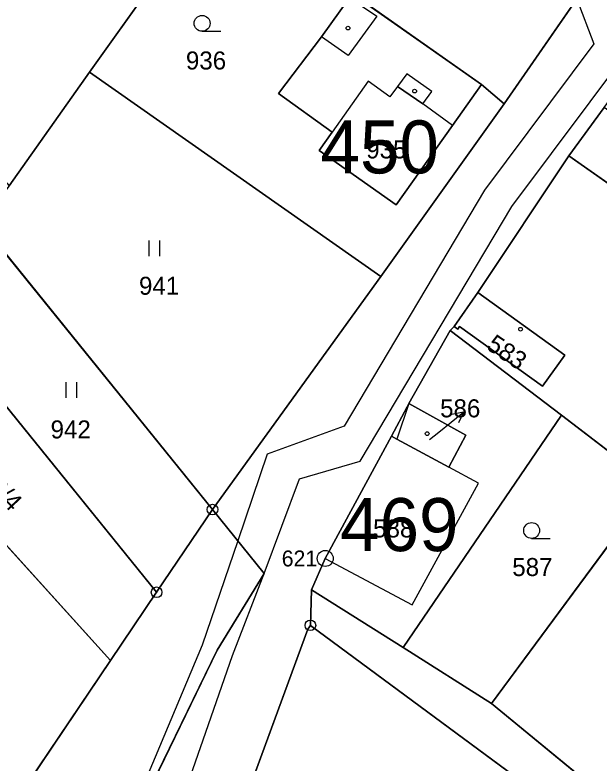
# Model space of a CAD drawing. Extents: x -689422 to -685210, y -987725 to -982160.
# Drawn here: x -687545.1 to -687490.1, y -985466.3 to -985395.8 of the extents above; entities that cross this region are included whole.
import ezdxf

# ---------------------------------------------------------------- set-up
doc = ezdxf.new("R2010")
doc.units = 0
for name, color, linetype in [('KN_Budovy', 7, 'Continuous'), ('KN_Budovy_cisla_domovni', 7, 'Continuous'), ('KN_Hranice_parcel', 7, 'Continuous'), ('KN_Hranice_parcel_vnitrni_kresba', 7, 'Continuous'), ('KN_Parcelni cisla', 7, 'Continuous'), ('KN_Parcelni cisla_sipky', 7, 'Continuous'), ('KN_Polygon parcely', 7, 'Continuous'), ('KN_POZEMKY_ORNA PUDA', 7, 'Continuous'), ('KN_POZEMKY_OSTATNI PLOCHA', 7, 'Continuous'), ('KN_POZEMKY_TTP', 7, 'Continuous'), ('KN_POZEMKY_ZAHRADA', 7, 'Continuous'), ('KN_POZEMKY_ZASTAVENA PLOCHA', 7, 'Continuous'), ('KN_VYUZITI_17_ostatni plocha_ostatni komunikace', 7, 'Continuous'), ('KN_VYUZITI_20_ostatni plocha_sportoviste', 7, 'Continuous'), ('KN_Věcná břemena k části', 7, 'Continuous'), ('KN_Značky bodu BP', 7, 'Continuous'), ('KN_Značky budov', 7, 'Continuous'), ('KN_Značky kultur', 7, 'Continuous')]:
    doc.layers.add(name, color=color, linetype=linetype)

msp = doc.modelspace()

# ---------------------------------------------------------------- linework, layer by layer
at = {"layer": 'KN_Budovy'}
for points in [[(-687503.91, -985406.18), (-687506.72, -985404.15), (-687509.09, -985402.5), (-687509.8, -985403.49), (-687511.86, -985402), (-687515.24, -985406.8), (-687516.46, -985408.53), (-687509.21, -985413.66)], [(-687495.43, -985430.77), (-687493.33, -985427.85), (-687501.51, -985421.95), (-687503.75, -985425.14), (-687503.4, -985425.38), (-687503.24, -985425.15)], [(-687504.27, -985438.4), (-687502.66, -985435.4), (-687508.01, -985432.4), (-687509.16, -985435.77)], [(-687509.66, -985435.5), (-687515.9, -985447.02), (-687507.71, -985451.41), (-687501.45, -985439.91), (-687504.27, -985438.4), (-687509.16, -985435.77)]]:
    msp.add_lwpolyline(points, close=True, dxfattribs=at)
at = {"layer": 'KN_Hranice_parcel'}
for p, q in [((-687526.29, -985384.59), (-687538.12, -985401.16)), ((-687491.45, -985393.15), (-687499.04, -985404.15)), ((-687513.35, -985393.72), (-687501.17, -985402.32)), ((-687545.68, -985411.86), (-687538.12, -985401.16)), ((-687538.12, -985401.16), (-687510.65, -985420.42)), ((-687501.17, -985402.32), (-687499.04, -985404.15)), ((-687499.04, -985404.15), (-687510.65, -985420.42)), ((-687489.61, -985404.48), (-687492.95, -985409.05)), ((-687501.51, -985421.95), (-687492.95, -985409.05)), ((-687492.95, -985409.05), (-687472.12, -985423.68)), ((-687548.39, -985415.38), (-687526.52, -985442.41)), ((-687510.65, -985420.42), (-687526.52, -985442.41)), ((-687503.75, -985425.14), (-687501.51, -985421.95)), ((-687531.79, -985450.21), (-687554.03, -985422.72)), ((-687504.13, -985425.51), (-687503.75, -985425.14)), ((-687504.13, -985425.51), (-687508.01, -985432.4)), ((-687493.65, -985433.52), (-687504.13, -985425.51)), ((-687536.13, -985456.65), (-687560.89, -985429.24)), ((-687493.65, -985433.52), (-687508.57, -985455.43)), ((-687485.04, -985440.11), (-687493.65, -985433.52)), ((-687500.22, -985460.7), (-687485.04, -985440.11)), ((-687526.52, -985442.41), (-687531.79, -985450.21)), ((-687517.3, -985453.33), (-687517.19, -985449.99)), ((-687517.19, -985449.99), (-687508.57, -985455.43)), ((-687531.79, -985450.21), (-687536.13, -985456.65)), ((-687508.57, -985455.43), (-687500.22, -985460.7)), ((-687536.13, -985456.65), (-687548.76, -985475.35)), ((-687500.22, -985460.7), (-687481.09, -985476.44))]:
    msp.add_line(p, q, dxfattribs=at)
for points in [[(-687513.35, -985393.72), (-687513.63, -985394.12), (-687516.24, -985397.81), (-687520.29, -985403.15), (-687515.24, -985406.8), (-687516.46, -985408.53), (-687509.21, -985413.66), (-687503.91, -985406.18), (-687501.17, -985402.32)], [(-687501.51, -985421.95), (-687493.33, -985427.85), (-687495.43, -985430.77), (-687503.24, -985425.15), (-687503.4, -985425.38), (-687503.75, -985425.14)], [(-687509.66, -985435.5), (-687508.18, -985432.72), (-687508.01, -985432.4)], [(-687508.01, -985432.4), (-687502.66, -985435.4), (-687504.27, -985438.4), (-687509.16, -985435.77), (-687509.66, -985435.5)], [(-687509.66, -985435.5), (-687515.9, -985447.02), (-687517.19, -985449.99)], [(-687561.61, -985521.71), (-687546.92, -985498.47), (-687526.07, -985455.68), (-687521.65, -985448.43), (-687526.52, -985442.41)], [(-687531.78, -985487.72), (-687525.44, -985475.19), (-687517.53, -985453.69), (-687517.3, -985453.33)], [(-687504.33, -985506.74), (-687497.44, -985497.81), (-687482.8, -985478.83), (-687517.3, -985453.33)]]:
    msp.add_lwpolyline(points, dxfattribs=at)
at = {"layer": 'KN_Hranice_parcel_vnitrni_kresba'}
for p, q in [((-687513.63, -985394.12), (-687511.04, -985395.88)), ((-687511.04, -985395.88), (-687513.73, -985399.58)), ((-687513.73, -985399.58), (-687516.24, -985397.81)), ((-687508.22, -985401.3), (-687509.09, -985402.5)), ((-687505.87, -985402.97), (-687508.22, -985401.3)), ((-687511.86, -985402), (-687515.24, -985406.8)), ((-687509.8, -985403.49), (-687511.86, -985402)), ((-687509.09, -985402.5), (-687509.8, -985403.49)), ((-687509.09, -985402.5), (-687506.72, -985404.15)), ((-687506.72, -985404.15), (-687505.87, -985402.97)), ((-687503.91, -985406.18), (-687506.72, -985404.15)), ((-687508.01, -985432.4), (-687509.16, -985435.77)), ((-687501.45, -985439.91), (-687504.27, -985438.4)), ((-687507.71, -985451.41), (-687501.45, -985439.91)), ((-687515.9, -985447.02), (-687507.71, -985451.41))]:
    msp.add_line(p, q, dxfattribs=at)
at = {"layer": 'KN_Parcelni cisla_sipky'}
for p, q in [((-687505.2, -985435.1), (-687502.868, -985433.211)), ((-687502.868, -985433.211), (-687503.961, -985433.453)), ((-687502.868, -985433.211), (-687503.331, -985434.231)), ((-687506.08, -985435.81), (-687505.2, -985435.1))]:
    msp.add_line(p, q, dxfattribs=at)
at = {"layer": 'KN_Polygon parcely'}
for points in [[(-687524.28, -985380.04), (-687578.62, -985339.81), (-687591.05, -985358.8), (-687545.68, -985411.86), (-687538.12, -985401.16), (-687526.29, -985384.59)], [(-687501.17, -985402.32), (-687499.04, -985404.15), (-687491.45, -985393.15), (-687493.58, -985391.47), (-687502.11, -985385.39), (-687495.04, -985375.5), (-687497.04, -985374.07), (-687495.26, -985371.4), (-687497.29, -985370.05), (-687497.98, -985371.07), (-687499.1, -985370.33), (-687499.94, -985371.6), (-687502.3, -985369.86), (-687504.35, -985372.69), (-687506, -985371.5), (-687503.95, -985368.66), (-687503.07, -985367.44), (-687510.57, -985362.02), (-687524.28, -985380.04), (-687526.29, -985384.59), (-687513.35, -985393.72)], [(-687538.12, -985401.16), (-687510.65, -985420.42), (-687499.04, -985404.15), (-687501.17, -985402.32), (-687503.91, -985406.18), (-687509.21, -985413.66), (-687516.46, -985408.53), (-687515.24, -985406.8), (-687520.29, -985403.15), (-687516.24, -985397.81), (-687513.63, -985394.12), (-687513.35, -985393.72), (-687526.29, -985384.59)], [(-687503.91, -985406.18), (-687501.17, -985402.32), (-687513.35, -985393.72), (-687513.63, -985394.12), (-687516.24, -985397.81), (-687520.29, -985403.15), (-687515.24, -985406.8), (-687516.46, -985408.53), (-687509.21, -985413.66)], [(-687526.52, -985442.41), (-687510.65, -985420.42), (-687538.12, -985401.16), (-687545.68, -985411.86), (-687548.39, -985415.38)], [(-687489.61, -985404.48), (-687492.95, -985409.05), (-687472.12, -985423.68), (-687463.86, -985412.78), (-687483.94, -985410.9), (-687482.82, -985409.35)], [(-687493.65, -985433.52), (-687485.04, -985440.11), (-687479.87, -985433.54), (-687472.12, -985423.68), (-687492.95, -985409.05), (-687501.51, -985421.95), (-687493.33, -985427.85), (-687495.43, -985430.77), (-687503.24, -985425.15), (-687503.4, -985425.38), (-687503.75, -985425.14), (-687504.13, -985425.51)], [(-687531.79, -985450.21), (-687526.52, -985442.41), (-687548.39, -985415.38), (-687554.03, -985422.72)], [(-687501.51, -985421.95), (-687503.75, -985425.14), (-687503.4, -985425.38), (-687503.24, -985425.15), (-687495.43, -985430.77), (-687493.33, -985427.85)], [(-687531.79, -985450.21), (-687554.03, -985422.72), (-687560.89, -985429.24), (-687536.13, -985456.65)], [(-687517.19, -985449.99), (-687508.57, -985455.43), (-687493.65, -985433.52), (-687504.13, -985425.51), (-687508.01, -985432.4), (-687502.66, -985435.4), (-687504.27, -985438.4), (-687509.16, -985435.77), (-687509.66, -985435.5), (-687515.9, -985447.02)], [(-687560.89, -985429.24), (-687576.26, -985443.85), (-687548.76, -985475.35), (-687536.13, -985456.65)], [(-687509.66, -985435.5), (-687509.16, -985435.77), (-687504.27, -985438.4), (-687502.66, -985435.4), (-687508.01, -985432.4), (-687508.18, -985432.72)], [(-687500.22, -985460.7), (-687485.04, -985440.11), (-687493.65, -985433.52), (-687508.57, -985455.43)], [(-687485.04, -985440.11), (-687500.22, -985460.7), (-687481.09, -985476.44), (-687466.58, -985491.4), (-687459.79, -985486.64), (-687441.01, -985462.69), (-687479.87, -985433.54)], [(-687548.76, -985475.35), (-687551.76, -985484.06), (-687564.14, -985520.01), (-687561.61, -985521.71), (-687546.92, -985498.47), (-687526.07, -985455.68), (-687521.65, -985448.43), (-687526.52, -985442.41), (-687531.79, -985450.21), (-687536.13, -985456.65)], [(-687461.69, -985496.44), (-687466.58, -985491.4), (-687481.09, -985476.44), (-687500.22, -985460.7), (-687508.57, -985455.43), (-687517.19, -985449.99), (-687517.3, -985453.33), (-687482.8, -985478.83), (-687497.44, -985497.81), (-687504.33, -985506.74), (-687478.81, -985526.32), (-687477.26, -985523.61)], [(-687482.8, -985478.83), (-687517.3, -985453.33), (-687517.53, -985453.69), (-687525.44, -985475.19), (-687531.78, -985487.72), (-687505.34, -985506.86), (-687504.33, -985506.74), (-687497.44, -985497.81)]]:
    msp.add_lwpolyline(points, close=True, dxfattribs=at)
for points in [[(-687559.33, -985523.23), (-687542.96, -985497.58), (-687538.61, -985489.55), (-687535.54, -985493.92), (-687531.78, -985487.72), (-687525.44, -985475.19), (-687517.53, -985453.69), (-687517.3, -985453.33), (-687517.19, -985449.99), (-687515.9, -985447.02), (-687509.66, -985435.5), (-687508.18, -985432.72), (-687508.01, -985432.4), (-687504.13, -985425.51), (-687503.75, -985425.14), (-687501.51, -985421.95), (-687492.95, -985409.05), (-687489.61, -985404.48), (-687484.2, -985396.98), (-687480.43, -985392.22)], [(-687491.45, -985393.15), (-687499.04, -985404.15), (-687510.65, -985420.42), (-687526.52, -985442.41), (-687521.65, -985448.43), (-687526.07, -985455.68), (-687546.92, -985498.47)]]:
    msp.add_lwpolyline(points, dxfattribs=at)
at = {"layer": 'KN_POZEMKY_ORNA PUDA'}
for p, q in [((-687560.89, -985429.24), (-687536.13, -985456.65)), ((-687536.13, -985456.65), (-687548.76, -985475.35))]:
    msp.add_line(p, q, dxfattribs=at)
at = {"layer": 'KN_POZEMKY_OSTATNI PLOCHA'}
for p, q in [((-687526.29, -985384.59), (-687538.12, -985401.16)), ((-687499.04, -985404.15), (-687491.45, -985393.15)), ((-687538.12, -985401.16), (-687545.68, -985411.86)), ((-687510.65, -985420.42), (-687499.04, -985404.15)), ((-687489.61, -985404.48), (-687492.95, -985409.05)), ((-687492.95, -985409.05), (-687501.51, -985421.95)), ((-687526.52, -985442.41), (-687510.65, -985420.42)), ((-687501.51, -985421.95), (-687503.75, -985425.14)), ((-687503.75, -985425.14), (-687504.13, -985425.51)), ((-687504.13, -985425.51), (-687508.01, -985432.4)), ((-687508.18, -985432.72), (-687509.66, -985435.5)), ((-687508.01, -985432.4), (-687508.18, -985432.72)), ((-687509.66, -985435.5), (-687515.9, -985447.02)), ((-687531.79, -985450.21), (-687526.52, -985442.41)), ((-687521.65, -985448.43), (-687526.52, -985442.41)), ((-687526.52, -985442.41), (-687521.65, -985448.43)), ((-687515.9, -985447.02), (-687517.19, -985449.99)), ((-687526.07, -985455.68), (-687521.65, -985448.43)), ((-687521.65, -985448.43), (-687526.07, -985455.68)), ((-687517.19, -985449.99), (-687517.3, -985453.33)), ((-687536.13, -985456.65), (-687531.79, -985450.21)), ((-687517.3, -985453.33), (-687517.53, -985453.69)), ((-687517.53, -985453.69), (-687525.44, -985475.19)), ((-687546.92, -985498.47), (-687526.07, -985455.68)), ((-687526.07, -985455.68), (-687546.92, -985498.47)), ((-687548.76, -985475.35), (-687536.13, -985456.65))]:
    msp.add_line(p, q, dxfattribs=at)
at = {"layer": 'KN_POZEMKY_TTP'}
for p, q in [((-687545.68, -985411.86), (-687538.12, -985401.16)), ((-687538.12, -985401.16), (-687510.65, -985420.42)), ((-687526.52, -985442.41), (-687548.39, -985415.38)), ((-687548.39, -985415.38), (-687526.52, -985442.41)), ((-687510.65, -985420.42), (-687526.52, -985442.41)), ((-687531.79, -985450.21), (-687554.03, -985422.72)), ((-687554.03, -985422.72), (-687531.79, -985450.21)), ((-687536.13, -985456.65), (-687560.89, -985429.24)), ((-687526.52, -985442.41), (-687531.79, -985450.21)), ((-687517.3, -985453.33), (-687517.19, -985449.99)), ((-687517.19, -985449.99), (-687508.57, -985455.43)), ((-687531.79, -985450.21), (-687536.13, -985456.65)), ((-687482.8, -985478.83), (-687517.3, -985453.33)), ((-687508.57, -985455.43), (-687500.22, -985460.7)), ((-687500.22, -985460.7), (-687481.09, -985476.44))]:
    msp.add_line(p, q, dxfattribs=at)
at = {"layer": 'KN_POZEMKY_ZAHRADA'}
for p, q in [((-687538.12, -985401.16), (-687526.29, -985384.59)), ((-687491.45, -985393.15), (-687499.04, -985404.15)), ((-687513.63, -985394.12), (-687516.24, -985397.81)), ((-687501.17, -985402.32), (-687513.35, -985393.72)), ((-687516.24, -985397.81), (-687520.29, -985403.15)), ((-687510.65, -985420.42), (-687538.12, -985401.16)), ((-687503.91, -985406.18), (-687501.17, -985402.32)), ((-687499.04, -985404.15), (-687501.17, -985402.32)), ((-687501.17, -985402.32), (-687499.04, -985404.15)), ((-687520.29, -985403.15), (-687515.24, -985406.8)), ((-687499.04, -985404.15), (-687510.65, -985420.42)), ((-687492.95, -985409.05), (-687489.61, -985404.48)), ((-687509.21, -985413.66), (-687503.91, -985406.18)), ((-687515.24, -985406.8), (-687516.46, -985408.53)), ((-687516.46, -985408.53), (-687509.21, -985413.66)), ((-687501.51, -985421.95), (-687492.95, -985409.05)), ((-687492.95, -985409.05), (-687472.12, -985423.68)), ((-687472.12, -985423.68), (-687492.95, -985409.05)), ((-687493.33, -985427.85), (-687501.51, -985421.95)), ((-687504.13, -985425.51), (-687503.75, -985425.14)), ((-687503.75, -985425.14), (-687503.4, -985425.38)), ((-687503.4, -985425.38), (-687503.24, -985425.15)), ((-687503.24, -985425.15), (-687495.43, -985430.77)), ((-687493.65, -985433.52), (-687504.13, -985425.51)), ((-687495.43, -985430.77), (-687493.33, -985427.85)), ((-687508.57, -985455.43), (-687493.65, -985433.52)), ((-687493.65, -985433.52), (-687485.04, -985440.11)), ((-687485.04, -985440.11), (-687493.65, -985433.52)), ((-687485.04, -985440.11), (-687500.22, -985460.7)), ((-687500.22, -985460.7), (-687485.04, -985440.11)), ((-687517.53, -985453.69), (-687517.3, -985453.33)), ((-687517.3, -985453.33), (-687482.8, -985478.83)), ((-687525.44, -985475.19), (-687517.53, -985453.69)), ((-687500.22, -985460.7), (-687508.57, -985455.43)), ((-687481.09, -985476.44), (-687500.22, -985460.7))]:
    msp.add_line(p, q, dxfattribs=at)
at = {"layer": 'KN_POZEMKY_ZASTAVENA PLOCHA'}
for p, q in [((-687516.24, -985397.81), (-687513.63, -985394.12)), ((-687513.35, -985393.72), (-687501.17, -985402.32)), ((-687520.29, -985403.15), (-687516.24, -985397.81)), ((-687501.17, -985402.32), (-687503.91, -985406.18)), ((-687515.24, -985406.8), (-687520.29, -985403.15)), ((-687503.91, -985406.18), (-687509.21, -985413.66)), ((-687516.46, -985408.53), (-687515.24, -985406.8)), ((-687509.21, -985413.66), (-687516.46, -985408.53)), ((-687503.75, -985425.14), (-687501.51, -985421.95)), ((-687501.51, -985421.95), (-687493.33, -985427.85)), ((-687503.4, -985425.38), (-687503.75, -985425.14)), ((-687503.24, -985425.15), (-687503.4, -985425.38)), ((-687495.43, -985430.77), (-687503.24, -985425.15)), ((-687508.01, -985432.4), (-687504.13, -985425.51)), ((-687504.13, -985425.51), (-687493.65, -985433.52)), ((-687493.33, -985427.85), (-687495.43, -985430.77)), ((-687509.66, -985435.5), (-687508.18, -985432.72)), ((-687508.18, -985432.72), (-687508.01, -985432.4)), ((-687508.01, -985432.4), (-687502.66, -985435.4)), ((-687502.66, -985435.4), (-687508.01, -985432.4)), ((-687493.65, -985433.52), (-687508.57, -985455.43)), ((-687515.9, -985447.02), (-687509.66, -985435.5)), ((-687509.16, -985435.77), (-687509.66, -985435.5)), ((-687509.66, -985435.5), (-687509.16, -985435.77)), ((-687504.27, -985438.4), (-687509.16, -985435.77)), ((-687509.16, -985435.77), (-687504.27, -985438.4)), ((-687502.66, -985435.4), (-687504.27, -985438.4)), ((-687504.27, -985438.4), (-687502.66, -985435.4)), ((-687517.19, -985449.99), (-687515.9, -985447.02)), ((-687508.57, -985455.43), (-687517.19, -985449.99))]:
    msp.add_line(p, q, dxfattribs=at)
at = {"layer": 'KN_VYUZITI_17_ostatni plocha_ostatni komunikace'}
for p, q in [((-687499.04, -985404.15), (-687491.45, -985393.15)), ((-687510.65, -985420.42), (-687499.04, -985404.15)), ((-687489.61, -985404.48), (-687492.95, -985409.05)), ((-687492.95, -985409.05), (-687501.51, -985421.95)), ((-687526.52, -985442.41), (-687510.65, -985420.42)), ((-687501.51, -985421.95), (-687503.75, -985425.14)), ((-687503.75, -985425.14), (-687504.13, -985425.51)), ((-687504.13, -985425.51), (-687508.01, -985432.4)), ((-687508.18, -985432.72), (-687509.66, -985435.5)), ((-687508.01, -985432.4), (-687508.18, -985432.72)), ((-687509.66, -985435.5), (-687515.9, -985447.02)), ((-687531.79, -985450.21), (-687526.52, -985442.41)), ((-687521.65, -985448.43), (-687526.52, -985442.41)), ((-687526.52, -985442.41), (-687521.65, -985448.43)), ((-687515.9, -985447.02), (-687517.19, -985449.99)), ((-687526.07, -985455.68), (-687521.65, -985448.43)), ((-687521.65, -985448.43), (-687526.07, -985455.68)), ((-687517.19, -985449.99), (-687517.3, -985453.33)), ((-687536.13, -985456.65), (-687531.79, -985450.21)), ((-687517.3, -985453.33), (-687517.53, -985453.69)), ((-687517.53, -985453.69), (-687525.44, -985475.19)), ((-687546.92, -985498.47), (-687526.07, -985455.68)), ((-687526.07, -985455.68), (-687546.92, -985498.47)), ((-687548.76, -985475.35), (-687536.13, -985456.65))]:
    msp.add_line(p, q, dxfattribs=at)
at = {"layer": 'KN_VYUZITI_20_ostatni plocha_sportoviste'}
for p, q in [((-687526.29, -985384.59), (-687538.12, -985401.16)), ((-687538.12, -985401.16), (-687545.68, -985411.86))]:
    msp.add_line(p, q, dxfattribs=at)
at = {"layer": 'KN_Věcná břemena k části'}
for points in [[(-687546.76, -985498.56), (-687541.44, -985489.65), (-687539.69, -985491.55), (-687538.61, -985489.55), (-687535.54, -985493.92), (-687534.5, -985492.21), (-687539.14, -985487.45), (-687537.51, -985485.76), (-687530.65, -985473.42), (-687524.65, -985456.17), (-687521.65, -985448.43), (-687518.34, -985439.52), (-687512.6, -985437.83), (-687498.31, -985413.83), (-687487.19, -985398.95), (-687490.12, -985391.3)], [(-687492.2, -985394.24), (-687490.59, -985398.47), (-687500.89, -985412.29), (-687514.13, -985434.53), (-687521.37, -985437.18), (-687524.14, -985445.35), (-687527.49, -985455.19), (-687537.66, -985479.46), (-687541.56, -985485.03), (-687545.63, -985480.18), (-687542.43, -985476.45), (-687546.99, -985472.73)]]:
    msp.add_lwpolyline(points, dxfattribs=at)
at = {"layer": 'KN_Značky bodu BP'}
for centre, radius in [((-687526.52, -985442.41), 0.5), ((-687526.52, -985442.41), 0.0303), ((-687515.9, -985447.02), 0.75), ((-687515.9, -985447.02), 0.03), ((-687531.79, -985450.21), 0.5), ((-687531.79, -985450.21), 0.0303), ((-687517.3, -985453.33), 0.5), ((-687517.3, -985453.33), 0.0303)]:
    msp.add_circle(centre, radius, dxfattribs=at)
at = {"layer": 'KN_Značky budov'}
for centre in [(-687513.757, -985396.999), (-687507.477, -985402.939), (-687509.987, -985406.039), (-687497.497, -985425.399), (-687506.297, -985435.249), (-687508.317, -985441.639)]:
    msp.add_circle(centre, 0.175, dxfattribs=at)
at = {"layer": 'KN_Značky kultur'}
for p, q in [((-687527.503, -985397.3), (-687525.753, -985397.3)), ((-687532.501, -985418.52), (-687532.501, -985417.02)), ((-687531.5, -985418.52), (-687531.5, -985417.02)), ((-687540.311, -985431.88), (-687540.311, -985430.38)), ((-687539.31, -985431.88), (-687539.31, -985430.38)), ((-687496.453, -985445.13), (-687494.703, -985445.13))]:
    msp.add_line(p, q, dxfattribs=at)
for centre in [(-687527.503, -985396.55), (-687496.453, -985444.38)]:
    msp.add_circle(centre, 0.75, dxfattribs=at)

# ---------------------------------------------------------------- texts
at = {"layer": 'KN_Budovy_cisla_domovni'}
for s, p in [('450', (-687516.348, -985410.704)), ('469', (-687514.5, -985446.329))]:
    msp.add_text(s, height=5, dxfattribs=at).set_placement(p)
at = {"layer": 'KN_Parcelni cisla'}
for s, p in [('936', (-687529.03, -985400.9)), ('935', (-687512.04, -985409.29)), ('941', (-687533.45, -985422.15)), ('586', (-687505.08, -985433.71)), ('942', (-687541.78, -985435.7)), ('588', (-687511.39, -985445.04)), ('587', (-687498.28, -985448.68))]:
    msp.add_text(s, height=1.7, dxfattribs=at).set_placement(p)
for s, rotation, p in [('583', 326, (-687500.815, -985427.194)), ('943/4', 313, (-687549.431, -985438.527))]:
    msp.add_text(s, height=1.7, rotation=rotation, dxfattribs=at).set_placement(p)
at = {"layer": 'KN_Značky bodu BP'}
msp.add_text('621', height=1.5, dxfattribs=at).set_placement((-687520.003, -985447.77))

doc.saveas('drawing.dxf')
